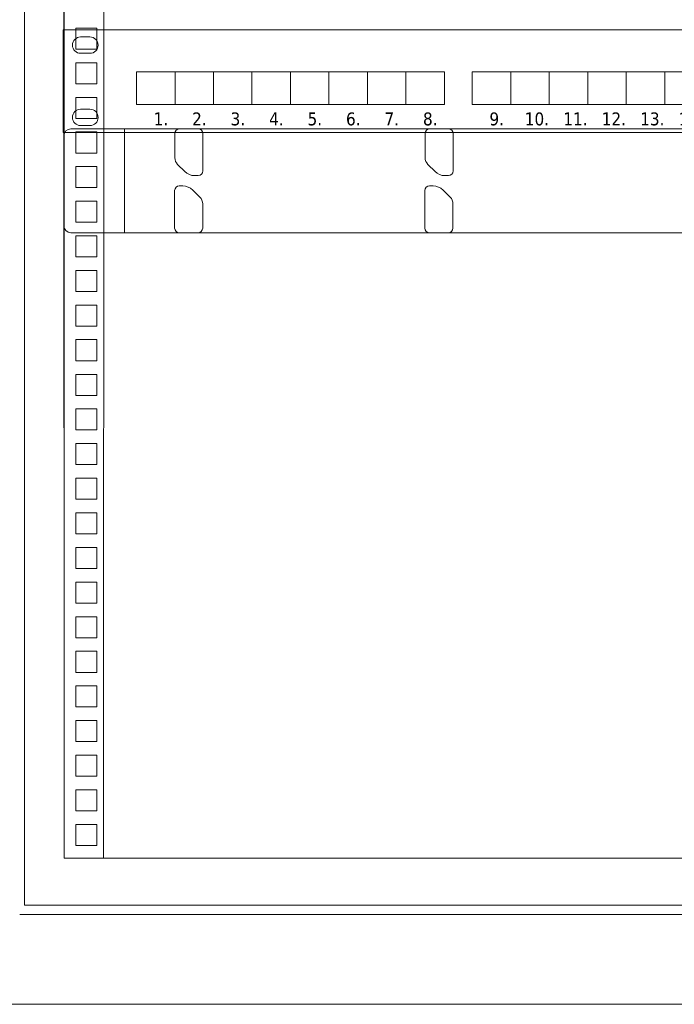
# Model space of a CAD drawing. Header units: millimetres. Extents: x 262469 to 275208, y -32539 to 9411.
# Tile 394 of 428: x 268041 to 268167, y -6871 to -6681. Entities that reach past the tile are written whole.
import ezdxf
from ezdxf.enums import TextEntityAlignment as Align

# ---------------------------------------------------------------- set-up
doc = ezdxf.new("R2010")
doc.units = ezdxf.units.MM
doc.header["$LTSCALE"] = 100
doc.layers.get('0').update_dxf_attribs({"color": 8})
doc.layers.add('$ IE_TELETECHNIKA', color=5, linetype='Continuous', lineweight=30)
doc.layers.add('MMC', color=8, linetype='Continuous', lineweight=5)
doc.styles.add('TAHOMA', font='tahoma.ttf', dxfattribs={"width": 0.85})

# ---------------------------------------------------------------- blocks, each defined once
blk = doc.blocks.new('5_8760')
at = {"layer": 'MMC', "color": 7, "linetype": 'Continuous', "lineweight": 5}
for p, q in [((918.64, -354.85), (916.4, -354.85)), ((916.4, -354.85), (916.4, -357.09)), ((918.64, -357.09), (918.64, -354.85)), ((916.4, -357.09), (918.64, -357.09))]:
    blk.add_line(p, q, dxfattribs=at)
blk = doc.blocks.new('5_27296')
blk.add_blockref('5_8760', (0, 0))
blk = doc.blocks.new('5_8762')
at = {"layer": 'MMC', "color": 7, "linetype": 'Continuous', "lineweight": 5}
for p, q in [((918.64, -351.17), (916.4, -351.17)), ((916.4, -351.17), (916.4, -353.41)), ((918.64, -353.41), (918.64, -351.17)), ((916.4, -353.41), (918.64, -353.41))]:
    blk.add_line(p, q, dxfattribs=at)
blk = doc.blocks.new('5_27297')
blk.add_blockref('5_8762', (0, 0))
blk = doc.blocks.new('5_8764')
at = {"layer": 'MMC', "color": 7, "linetype": 'Continuous', "lineweight": 5}
for p, q in [((918.64, -347.48), (916.4, -347.48)), ((916.4, -347.48), (916.4, -349.72)), ((918.64, -349.72), (918.64, -347.48)), ((916.4, -349.72), (918.64, -349.72))]:
    blk.add_line(p, q, dxfattribs=at)
blk = doc.blocks.new('5_27298')
blk.add_blockref('5_8764', (0, 0))
blk = doc.blocks.new('5_8772')
at = {"layer": 'MMC', "color": 7, "linetype": 'Continuous', "lineweight": 5}
for p, q in [((918.64, -343.8), (916.4, -343.8)), ((916.4, -343.8), (916.4, -346.04)), ((918.64, -346.04), (918.64, -343.8)), ((916.4, -346.04), (918.64, -346.04))]:
    blk.add_line(p, q, dxfattribs=at)
blk = doc.blocks.new('5_27302')
blk.add_blockref('5_8772', (0, 0))
blk = doc.blocks.new('5_8774')
at = {"layer": 'MMC', "color": 7, "linetype": 'Continuous', "lineweight": 5}
for p, q in [((918.64, -340.12), (916.4, -340.12)), ((916.4, -340.12), (916.4, -342.36)), ((918.64, -342.36), (918.64, -340.12)), ((916.4, -342.36), (918.64, -342.36))]:
    blk.add_line(p, q, dxfattribs=at)
blk = doc.blocks.new('5_27303')
blk.add_blockref('5_8774', (0, 0))
blk = doc.blocks.new('5_8776')
at = {"layer": 'MMC', "color": 7, "linetype": 'Continuous', "lineweight": 5}
for p, q in [((918.64, -336.44), (916.4, -336.44)), ((916.4, -336.44), (916.4, -338.68)), ((918.64, -338.68), (918.64, -336.44)), ((916.4, -338.68), (918.64, -338.68))]:
    blk.add_line(p, q, dxfattribs=at)
blk = doc.blocks.new('5_27304')
blk.add_blockref('5_8776', (0, 0))
blk = doc.blocks.new('5_8784')
at = {"layer": 'MMC', "color": 7, "linetype": 'Continuous', "lineweight": 5}
for p, q in [((918.64, -332.75), (916.4, -332.75)), ((916.4, -332.75), (916.4, -334.99)), ((918.64, -334.99), (918.64, -332.75)), ((916.4, -334.99), (918.64, -334.99))]:
    blk.add_line(p, q, dxfattribs=at)
blk = doc.blocks.new('5_27308')
blk.add_blockref('5_8784', (0, 0))
blk = doc.blocks.new('5_8786')
at = {"layer": 'MMC', "color": 7, "linetype": 'Continuous', "lineweight": 5}
for p, q in [((918.64, -329.07), (916.4, -329.07)), ((916.4, -329.07), (916.4, -331.31)), ((918.64, -331.31), (918.64, -329.07)), ((916.4, -331.31), (918.64, -331.31))]:
    blk.add_line(p, q, dxfattribs=at)
blk = doc.blocks.new('5_27309')
blk.add_blockref('5_8786', (0, 0))
blk = doc.blocks.new('5_8788')
at = {"layer": 'MMC', "color": 7, "linetype": 'Continuous', "lineweight": 5}
for p, q in [((918.64, -325.39), (916.4, -325.39)), ((916.4, -325.39), (916.4, -327.63)), ((918.64, -327.63), (918.64, -325.39)), ((916.4, -327.63), (918.64, -327.63))]:
    blk.add_line(p, q, dxfattribs=at)
blk = doc.blocks.new('5_27310')
blk.add_blockref('5_8788', (0, 0))
blk = doc.blocks.new('5_8796')
at = {"layer": 'MMC', "color": 7, "linetype": 'Continuous', "lineweight": 5}
for p, q in [((918.64, -321.71), (916.4, -321.71)), ((916.4, -321.71), (916.4, -323.94)), ((918.64, -323.94), (918.64, -321.71)), ((916.4, -323.94), (918.64, -323.94))]:
    blk.add_line(p, q, dxfattribs=at)
blk = doc.blocks.new('5_27314')
blk.add_blockref('5_8796', (0, 0))
blk = doc.blocks.new('5_8798')
at = {"layer": 'MMC', "color": 7, "linetype": 'Continuous', "lineweight": 5}
for p, q in [((918.64, -318.02), (916.4, -318.02)), ((916.4, -318.02), (916.4, -320.26)), ((918.64, -320.26), (918.64, -318.02)), ((916.4, -320.26), (918.64, -320.26))]:
    blk.add_line(p, q, dxfattribs=at)
blk = doc.blocks.new('5_27315')
blk.add_blockref('5_8798', (0, 0))
blk = doc.blocks.new('5_8800')
at = {"layer": 'MMC', "color": 7, "linetype": 'Continuous', "lineweight": 5}
for p, q in [((918.64, -314.34), (916.4, -314.34)), ((916.4, -314.34), (916.4, -316.58)), ((918.64, -316.58), (918.64, -314.34)), ((916.4, -316.58), (918.64, -316.58))]:
    blk.add_line(p, q, dxfattribs=at)
blk = doc.blocks.new('5_27316')
blk.add_blockref('5_8800', (0, 0))
blk = doc.blocks.new('5_9012')
at = {"layer": 'MMC', "color": 7, "linetype": 'Continuous', "lineweight": 5}
for p, q in [((918.64, -332.75), (916.4, -332.75)), ((916.4, -332.75), (916.4, -334.99)), ((918.64, -334.99), (918.64, -332.75)), ((916.4, -334.99), (918.64, -334.99))]:
    blk.add_line(p, q, dxfattribs=at)
blk = doc.blocks.new('5_27422')
blk.add_blockref('5_9012', (0, 0))
blk = doc.blocks.new('5_9014')
at = {"layer": 'MMC', "color": 7, "linetype": 'Continuous', "lineweight": 5}
for p, q in [((918.64, -329.07), (916.4, -329.07)), ((916.4, -329.07), (916.4, -331.31)), ((918.64, -331.31), (918.64, -329.07)), ((916.4, -331.31), (918.64, -331.31))]:
    blk.add_line(p, q, dxfattribs=at)
blk = doc.blocks.new('5_27423')
blk.add_blockref('5_9014', (0, 0))
blk = doc.blocks.new('5_9016')
at = {"layer": 'MMC', "color": 7, "linetype": 'Continuous', "lineweight": 5}
for p, q in [((918.64, -325.39), (916.4, -325.39)), ((916.4, -325.39), (916.4, -327.63)), ((918.64, -327.63), (918.64, -325.39)), ((916.4, -327.63), (918.64, -327.63))]:
    blk.add_line(p, q, dxfattribs=at)
blk = doc.blocks.new('5_27424')
blk.add_blockref('5_9016', (0, 0))
blk = doc.blocks.new('5_9024')
at = {"layer": 'MMC', "color": 7, "linetype": 'Continuous', "lineweight": 5}
for p, q in [((918.64, -321.71), (916.4, -321.71)), ((916.4, -321.71), (916.4, -323.94)), ((918.64, -323.94), (918.64, -321.71)), ((916.4, -323.94), (918.64, -323.94))]:
    blk.add_line(p, q, dxfattribs=at)
blk = doc.blocks.new('5_27428')
blk.add_blockref('5_9024', (0, 0))
blk = doc.blocks.new('5_9026')
at = {"layer": 'MMC', "color": 7, "linetype": 'Continuous', "lineweight": 5}
for p, q in [((918.64, -318.02), (916.4, -318.02)), ((916.4, -318.02), (916.4, -320.26)), ((918.64, -320.26), (918.64, -318.02)), ((916.4, -320.26), (918.64, -320.26))]:
    blk.add_line(p, q, dxfattribs=at)
blk = doc.blocks.new('5_27429')
blk.add_blockref('5_9026', (0, 0))
blk = doc.blocks.new('5_9028')
at = {"layer": 'MMC', "color": 7, "linetype": 'Continuous', "lineweight": 5}
for p, q in [((918.64, -314.34), (916.4, -314.34)), ((916.4, -314.34), (916.4, -316.58)), ((918.64, -316.58), (918.64, -314.34)), ((916.4, -316.58), (918.64, -316.58))]:
    blk.add_line(p, q, dxfattribs=at)
blk = doc.blocks.new('5_27430')
blk.add_blockref('5_9028', (0, 0))
blk = doc.blocks.new('5_9040')
at = {"layer": 'MMC', "color": 7, "linetype": 'Continuous', "lineweight": 5}
for p, q in [((918.64, -354.85), (916.4, -354.85)), ((916.4, -354.85), (916.4, -357.09)), ((918.64, -357.09), (918.64, -354.85)), ((916.4, -357.09), (918.64, -357.09))]:
    blk.add_line(p, q, dxfattribs=at)
blk = doc.blocks.new('5_27436')
blk.add_blockref('5_9040', (0, 0))
blk = doc.blocks.new('5_9042')
at = {"layer": 'MMC', "color": 7, "linetype": 'Continuous', "lineweight": 5}
for p, q in [((918.64, -351.17), (916.4, -351.17)), ((916.4, -351.17), (916.4, -353.41)), ((918.64, -353.41), (918.64, -351.17)), ((916.4, -353.41), (918.64, -353.41))]:
    blk.add_line(p, q, dxfattribs=at)
blk = doc.blocks.new('5_27437')
blk.add_blockref('5_9042', (0, 0))
blk = doc.blocks.new('5_9044')
at = {"layer": 'MMC', "color": 7, "linetype": 'Continuous', "lineweight": 5}
for p, q in [((918.64, -347.48), (916.4, -347.48)), ((916.4, -347.48), (916.4, -349.72)), ((918.64, -349.72), (918.64, -347.48)), ((916.4, -349.72), (918.64, -349.72))]:
    blk.add_line(p, q, dxfattribs=at)
blk = doc.blocks.new('5_27438')
blk.add_blockref('5_9044', (0, 0))
blk = doc.blocks.new('5_9052')
at = {"layer": 'MMC', "color": 7, "linetype": 'Continuous', "lineweight": 5}
for p, q in [((918.64, -343.8), (916.4, -343.8)), ((916.4, -343.8), (916.4, -346.04)), ((918.64, -346.04), (918.64, -343.8)), ((916.4, -346.04), (918.64, -346.04))]:
    blk.add_line(p, q, dxfattribs=at)
blk = doc.blocks.new('5_27442')
blk.add_blockref('5_9052', (0, 0))
blk = doc.blocks.new('5_9054')
at = {"layer": 'MMC', "color": 7, "linetype": 'Continuous', "lineweight": 5}
for p, q in [((918.64, -340.12), (916.4, -340.12)), ((916.4, -340.12), (916.4, -342.36)), ((918.64, -342.36), (918.64, -340.12)), ((916.4, -342.36), (918.64, -342.36))]:
    blk.add_line(p, q, dxfattribs=at)
blk = doc.blocks.new('5_27443')
blk.add_blockref('5_9054', (0, 0))
blk = doc.blocks.new('5_9056')
at = {"layer": 'MMC', "color": 7, "linetype": 'Continuous', "lineweight": 5}
for p, q in [((918.64, -336.44), (916.4, -336.44)), ((916.4, -336.44), (916.4, -338.68)), ((918.64, -338.68), (918.64, -336.44)), ((916.4, -338.68), (918.64, -338.68))]:
    blk.add_line(p, q, dxfattribs=at)
blk = doc.blocks.new('5_27444')
blk.add_blockref('5_9056', (0, 0))
blk = doc.blocks.new('5_9064')
at = {"layer": 'MMC', "color": 7, "linetype": 'Continuous', "lineweight": 5}
for p, q in [((918.64, -332.75), (916.4, -332.75)), ((916.4, -332.75), (916.4, -334.99)), ((918.64, -334.99), (918.64, -332.75)), ((916.4, -334.99), (918.64, -334.99))]:
    blk.add_line(p, q, dxfattribs=at)
blk = doc.blocks.new('5_27448')
blk.add_blockref('5_9064', (0, 0))
blk = doc.blocks.new('5_9139')
at = {"layer": 'MMC', "color": 7, "linetype": 'Continuous', "lineweight": 5}
for p, q in [((918.64, -387.99), (916.4, -387.99)), ((916.4, -387.99), (916.4, -390.23)), ((918.64, -390.23), (918.64, -387.99)), ((916.4, -390.23), (918.64, -390.23))]:
    blk.add_line(p, q, dxfattribs=at)
blk = doc.blocks.new('5_27456')
blk.add_blockref('5_9139', (0, 0))
blk = doc.blocks.new('5_9141')
at = {"layer": 'MMC', "color": 7, "linetype": 'Continuous', "lineweight": 5}
for p, q in [((918.64, -384.31), (916.4, -384.31)), ((916.4, -384.31), (916.4, -386.55)), ((918.64, -386.55), (918.64, -384.31)), ((916.4, -386.55), (918.64, -386.55))]:
    blk.add_line(p, q, dxfattribs=at)
blk = doc.blocks.new('5_27457')
blk.add_blockref('5_9141', (0, 0))
blk = doc.blocks.new('5_9143')
at = {"layer": 'MMC', "color": 7, "linetype": 'Continuous', "lineweight": 5}
for p, q in [((918.64, -380.63), (916.4, -380.63)), ((916.4, -380.63), (916.4, -382.87)), ((918.64, -382.87), (918.64, -380.63)), ((916.4, -382.87), (918.64, -382.87))]:
    blk.add_line(p, q, dxfattribs=at)
blk = doc.blocks.new('5_27458')
blk.add_blockref('5_9143', (0, 0))
blk = doc.blocks.new('5_9145')
at = {"layer": 'MMC', "color": 7, "linetype": 'Continuous', "lineweight": 5}
for p, q in [((918.64, -376.95), (916.4, -376.95)), ((916.4, -376.95), (916.4, -379.19)), ((918.64, -379.19), (918.64, -376.95)), ((916.4, -379.19), (918.64, -379.19))]:
    blk.add_line(p, q, dxfattribs=at)
blk = doc.blocks.new('5_27459')
blk.add_blockref('5_9145', (0, 0))
blk = doc.blocks.new('5_9147')
at = {"layer": 'MMC', "color": 7, "linetype": 'Continuous', "lineweight": 5}
for p, q in [((918.64, -373.26), (916.4, -373.26)), ((916.4, -373.26), (916.4, -375.5)), ((918.64, -375.5), (918.64, -373.26)), ((916.4, -375.5), (918.64, -375.5))]:
    blk.add_line(p, q, dxfattribs=at)
blk = doc.blocks.new('5_27460')
blk.add_blockref('5_9147', (0, 0))
blk = doc.blocks.new('5_9149')
at = {"layer": 'MMC', "color": 7, "linetype": 'Continuous', "lineweight": 5}
for p, q in [((918.64, -369.58), (916.4, -369.58)), ((916.4, -369.58), (916.4, -371.82)), ((918.64, -371.82), (918.64, -369.58)), ((916.4, -371.82), (918.64, -371.82))]:
    blk.add_line(p, q, dxfattribs=at)
blk = doc.blocks.new('5_27461')
blk.add_blockref('5_9149', (0, 0))
blk = doc.blocks.new('5_9151')
at = {"layer": 'MMC', "color": 7, "linetype": 'Continuous', "lineweight": 5}
for p, q in [((918.64, -365.9), (916.4, -365.9)), ((916.4, -365.9), (916.4, -368.14)), ((918.64, -368.14), (918.64, -365.9)), ((916.4, -368.14), (918.64, -368.14))]:
    blk.add_line(p, q, dxfattribs=at)
blk = doc.blocks.new('5_27462')
blk.add_blockref('5_9151', (0, 0))
blk = doc.blocks.new('5_9153')
at = {"layer": 'MMC', "color": 7, "linetype": 'Continuous', "lineweight": 5}
for p, q in [((918.64, -362.22), (916.4, -362.22)), ((916.4, -362.22), (916.4, -364.45)), ((918.64, -364.45), (918.64, -362.22)), ((916.4, -364.45), (918.64, -364.45))]:
    blk.add_line(p, q, dxfattribs=at)
blk = doc.blocks.new('5_27463')
blk.add_blockref('5_9153', (0, 0))
blk = doc.blocks.new('5_9155')
at = {"layer": 'MMC', "color": 7, "linetype": 'Continuous', "lineweight": 5}
for p, q in [((918.64, -358.53), (916.4, -358.53)), ((916.4, -358.53), (916.4, -360.77)), ((918.64, -360.77), (918.64, -358.53)), ((916.4, -360.77), (918.64, -360.77))]:
    blk.add_line(p, q, dxfattribs=at)
blk = doc.blocks.new('5_27464')
blk.add_blockref('5_9155', (0, 0))
blk = doc.blocks.new('5_9157')
at = {"layer": 'MMC', "color": 7, "linetype": 'Continuous', "lineweight": 5}
for p, q in [((918.64, -365.9), (916.4, -365.9)), ((916.4, -365.9), (916.4, -368.14)), ((918.64, -368.14), (918.64, -365.9)), ((916.4, -368.14), (918.64, -368.14))]:
    blk.add_line(p, q, dxfattribs=at)
blk = doc.blocks.new('5_27465')
blk.add_blockref('5_9157', (0, 0))
blk = doc.blocks.new('5_9159')
at = {"layer": 'MMC', "color": 7, "linetype": 'Continuous', "lineweight": 5}
for p, q in [((918.64, -362.22), (916.4, -362.22)), ((916.4, -362.22), (916.4, -364.45)), ((918.64, -364.45), (918.64, -362.22)), ((916.4, -364.45), (918.64, -364.45))]:
    blk.add_line(p, q, dxfattribs=at)
blk = doc.blocks.new('5_27466')
blk.add_blockref('5_9159', (0, 0))
blk = doc.blocks.new('5_9161')
at = {"layer": 'MMC', "color": 7, "linetype": 'Continuous', "lineweight": 5}
for p, q in [((918.64, -358.53), (916.4, -358.53)), ((916.4, -358.53), (916.4, -360.77)), ((918.64, -360.77), (918.64, -358.53)), ((916.4, -360.77), (918.64, -360.77))]:
    blk.add_line(p, q, dxfattribs=at)
blk = doc.blocks.new('5_27467')
blk.add_blockref('5_9161', (0, 0))
blk = doc.blocks.new('5_9163')
at = {"layer": 'MMC', "color": 7, "linetype": 'Continuous', "lineweight": 5}
for p, q in [((918.64, -387.99), (916.4, -387.99)), ((916.4, -387.99), (916.4, -390.23)), ((918.64, -390.23), (918.64, -387.99)), ((916.4, -390.23), (918.64, -390.23))]:
    blk.add_line(p, q, dxfattribs=at)
blk = doc.blocks.new('5_27468')
blk.add_blockref('5_9163', (0, 0))
blk = doc.blocks.new('5_9165')
at = {"layer": 'MMC', "color": 7, "linetype": 'Continuous', "lineweight": 5}
for p, q in [((918.64, -384.31), (916.4, -384.31)), ((916.4, -384.31), (916.4, -386.55)), ((918.64, -386.55), (918.64, -384.31)), ((916.4, -386.55), (918.64, -386.55))]:
    blk.add_line(p, q, dxfattribs=at)
blk = doc.blocks.new('5_27469')
blk.add_blockref('5_9165', (0, 0))
blk = doc.blocks.new('5_9167')
at = {"layer": 'MMC', "color": 7, "linetype": 'Continuous', "lineweight": 5}
for p, q in [((918.64, -380.63), (916.4, -380.63)), ((916.4, -380.63), (916.4, -382.87)), ((918.64, -382.87), (918.64, -380.63)), ((916.4, -382.87), (918.64, -382.87))]:
    blk.add_line(p, q, dxfattribs=at)
blk = doc.blocks.new('5_27470')
blk.add_blockref('5_9167', (0, 0))
blk = doc.blocks.new('5_9169')
at = {"layer": 'MMC', "color": 7, "linetype": 'Continuous', "lineweight": 5}
for p, q in [((918.64, -376.95), (916.4, -376.95)), ((916.4, -376.95), (916.4, -379.19)), ((918.64, -379.19), (918.64, -376.95)), ((916.4, -379.19), (918.64, -379.19))]:
    blk.add_line(p, q, dxfattribs=at)
blk = doc.blocks.new('5_27471')
blk.add_blockref('5_9169', (0, 0))
blk = doc.blocks.new('5_9171')
at = {"layer": 'MMC', "color": 7, "linetype": 'Continuous', "lineweight": 5}
for p, q in [((918.64, -373.26), (916.4, -373.26)), ((916.4, -373.26), (916.4, -375.5)), ((918.64, -375.5), (918.64, -373.26)), ((916.4, -375.5), (918.64, -375.5))]:
    blk.add_line(p, q, dxfattribs=at)
blk = doc.blocks.new('5_27472')
blk.add_blockref('5_9171', (0, 0))
blk = doc.blocks.new('5_9173')
at = {"layer": 'MMC', "color": 7, "linetype": 'Continuous', "lineweight": 5}
for p, q in [((918.64, -369.58), (916.4, -369.58)), ((916.4, -369.58), (916.4, -371.82)), ((918.64, -371.82), (918.64, -369.58)), ((916.4, -371.82), (918.64, -371.82))]:
    blk.add_line(p, q, dxfattribs=at)
blk = doc.blocks.new('5_27473')
blk.add_blockref('5_9173', (0, 0))
blk = doc.blocks.new('5_9175')
at = {"layer": 'MMC', "color": 7, "linetype": 'Continuous', "lineweight": 5}
for p, q in [((918.64, -365.9), (916.4, -365.9)), ((916.4, -365.9), (916.4, -368.14)), ((918.64, -368.14), (918.64, -365.9)), ((916.4, -368.14), (918.64, -368.14))]:
    blk.add_line(p, q, dxfattribs=at)
blk = doc.blocks.new('5_27474')
blk.add_blockref('5_9175', (0, 0))
blk = doc.blocks.new('5_9189')
at = {"layer": 'MMC', "color": 7, "linetype": 'Continuous', "lineweight": 5}
for p, q in [((918.64, -399.04), (916.4, -399.04)), ((916.4, -399.04), (916.4, -401.28)), ((918.64, -401.28), (918.64, -399.04)), ((916.4, -401.28), (918.64, -401.28))]:
    blk.add_line(p, q, dxfattribs=at)
blk = doc.blocks.new('5_27481')
blk.add_blockref('5_9189', (0, 0))
blk = doc.blocks.new('5_9191')
at = {"layer": 'MMC', "color": 7, "linetype": 'Continuous', "lineweight": 5}
for p, q in [((918.64, -395.36), (916.4, -395.36)), ((916.4, -395.36), (916.4, -397.6)), ((918.64, -397.6), (918.64, -395.36)), ((916.4, -397.6), (918.64, -397.6))]:
    blk.add_line(p, q, dxfattribs=at)
blk = doc.blocks.new('5_27482')
blk.add_blockref('5_9191', (0, 0))
blk = doc.blocks.new('5_9193')
at = {"layer": 'MMC', "color": 7, "linetype": 'Continuous', "lineweight": 5}
for p, q in [((918.64, -391.68), (916.4, -391.68)), ((916.4, -391.68), (916.4, -393.92)), ((918.64, -393.92), (918.64, -391.68)), ((916.4, -393.92), (918.64, -393.92))]:
    blk.add_line(p, q, dxfattribs=at)
blk = doc.blocks.new('5_27483')
blk.add_blockref('5_9193', (0, 0))
blk = doc.blocks.new('5_9195')
at = {"layer": 'MMC', "color": 7, "linetype": 'Continuous', "lineweight": 5}
for p, q in [((918.64, -399.04), (916.4, -399.04)), ((916.4, -399.04), (916.4, -401.28)), ((918.64, -401.28), (918.64, -399.04)), ((916.4, -401.28), (918.64, -401.28))]:
    blk.add_line(p, q, dxfattribs=at)
blk = doc.blocks.new('5_27484')
blk.add_blockref('5_9195', (0, 0))
blk = doc.blocks.new('5_9197')
at = {"layer": 'MMC', "color": 7, "linetype": 'Continuous', "lineweight": 5}
for p, q in [((918.64, -395.36), (916.4, -395.36)), ((916.4, -395.36), (916.4, -397.6)), ((918.64, -397.6), (918.64, -395.36)), ((916.4, -397.6), (918.64, -397.6))]:
    blk.add_line(p, q, dxfattribs=at)
blk = doc.blocks.new('5_27485')
blk.add_blockref('5_9197', (0, 0))
blk = doc.blocks.new('5_9199')
at = {"layer": 'MMC', "color": 7, "linetype": 'Continuous', "lineweight": 5}
for p, q in [((918.64, -391.68), (916.4, -391.68)), ((916.4, -391.68), (916.4, -393.92)), ((918.64, -393.92), (918.64, -391.68)), ((916.4, -393.92), (918.64, -393.92))]:
    blk.add_line(p, q, dxfattribs=at)
blk = doc.blocks.new('5_27486')
blk.add_blockref('5_9199', (0, 0))
blk = doc.blocks.new('5_9213')
at = {"layer": 'MMC', "color": 7, "linetype": 'Continuous', "lineweight": 5}
for p, q in [((918.64, -399.04), (916.4, -399.04)), ((916.4, -399.04), (916.4, -401.28)), ((918.64, -401.28), (918.64, -399.04)), ((916.4, -401.28), (918.64, -401.28))]:
    blk.add_line(p, q, dxfattribs=at)
blk = doc.blocks.new('5_27493')
blk.add_blockref('5_9213', (0, 0))
blk = doc.blocks.new('5_8655')
at = {"color": 7, "linetype": 'Continuous', "lineweight": 0}
for p, q in [((2.69, 3.59), (4.13, 3.59)), ((4.13, 1.08), (2.69, 1.08))]:
    blk.add_line(p, q, dxfattribs=at)
for centre, start, end in [((2.69, 2.34), 90, 180), ((4.13, 2.34), 0, 90), ((2.69, 2.34), 180, 270), ((4.13, 2.34), 270, 0)]:
    blk.add_arc(centre, 1.26, start, end, dxfattribs=at)
blk = doc.blocks.new('5_8654')
blk.add_blockref('5_8655', (0, 0))
blk = doc.blocks.new('5_8657')
at = {"color": 7, "linetype": 'Continuous', "lineweight": 0}
for p, q in [((4.13, 14.73), (2.69, 14.73)), ((2.69, 12.21), (4.13, 12.21))]:
    blk.add_line(p, q, dxfattribs=at)
for centre, start, end in [((2.69, 13.47), 90, 180), ((4.13, 13.47), 0, 90), ((2.69, 13.47), 180, 270), ((4.13, 13.47), 270, 0)]:
    blk.add_arc(centre, 1.26, start, end, dxfattribs=at)
blk = doc.blocks.new('5_8656')
blk.add_blockref('5_8657', (0, 0))
blk = doc.blocks.new('5_8659')
at = {"color": 7, "linetype": 'Continuous', "lineweight": 0}
for p, q in [((170.83, 3.59), (169.39, 3.59)), ((169.39, 1.08), (170.83, 1.08))]:
    blk.add_line(p, q, dxfattribs=at)
for centre, start, end in [((169.39, 2.34), 90, 180), ((170.83, 2.34), 0, 90), ((169.39, 2.34), 180, 270), ((170.83, 2.34), 270, 0)]:
    blk.add_arc(centre, 1.26, start, end, dxfattribs=at)
blk = doc.blocks.new('5_8658')
blk.add_blockref('5_8659', (0, 0))
blk = doc.blocks.new('5_8661')
at = {"color": 7, "linetype": 'Continuous', "lineweight": 0}
for p, q in [((169.39, 14.73), (170.83, 14.73)), ((170.83, 12.21), (169.39, 12.21))]:
    blk.add_line(p, q, dxfattribs=at)
for centre, start, end in [((169.39, 13.47), 90, 180), ((170.83, 13.47), 0, 90), ((169.39, 13.47), 180, 270), ((170.83, 13.47), 270, 0)]:
    blk.add_arc(centre, 1.26, start, end, dxfattribs=at)
blk = doc.blocks.new('5_8660')
blk.add_blockref('5_8661', (0, 0))
blk = doc.blocks.new('5_8663')
at = {"color": 7, "linetype": 'Continuous', "lineweight": 0}
for p, q in [((0, 0), (0, 15.81)), ((0, 15.81), (173.52, 15.81)), ((173.52, 15.81), (173.52, 0)), ((173.52, 0), (0, 0))]:
    blk.add_line(p, q, dxfattribs=at)
blk = doc.blocks.new('5_8662')
blk.add_blockref('5_8663', (0, 0))
blk = doc.blocks.new('5_8665')
at = {"color": 7, "linetype": 'Continuous', "lineweight": 0}
for p, q in [((156.28, 4.67), (156.28, 9.34)), ((156.28, 9.34), (159.24, 9.34)), ((159.24, 9.34), (162.2, 9.34)), ((162.2, 9.34), (162.2, 4.31)), ((156.28, 4.31), (156.28, 4.67)), ((162.2, 4.31), (156.28, 4.31))]:
    blk.add_line(p, q, dxfattribs=at)
blk = doc.blocks.new('5_8664')
blk.add_blockref('5_8665', (0, 0))
blk = doc.blocks.new('5_8667')
at = {"color": 7, "linetype": 'Continuous', "lineweight": 0}
for p, q in [((150.35, 4.67), (150.35, 9.34)), ((150.35, 9.34), (153.31, 9.34)), ((153.31, 9.34), (156.28, 9.34)), ((156.28, 9.34), (156.28, 4.31)), ((150.35, 4.31), (150.35, 4.67)), ((156.28, 4.31), (150.35, 4.31))]:
    blk.add_line(p, q, dxfattribs=at)
blk = doc.blocks.new('5_8666')
blk.add_blockref('5_8667', (0, 0))
blk = doc.blocks.new('5_8669')
at = {"color": 7, "linetype": 'Continuous', "lineweight": 0}
for p, q in [((144.42, 4.67), (144.42, 9.34)), ((144.42, 9.34), (147.38, 9.34)), ((147.38, 9.34), (150.35, 9.34)), ((150.35, 9.34), (150.35, 4.31)), ((144.42, 4.31), (144.42, 4.67)), ((150.35, 4.31), (144.42, 4.31))]:
    blk.add_line(p, q, dxfattribs=at)
blk = doc.blocks.new('5_8668')
blk.add_blockref('5_8669', (0, 0))
blk = doc.blocks.new('5_8671')
at = {"color": 7, "linetype": 'Continuous', "lineweight": 0}
for p, q in [((138.49, 4.67), (138.49, 9.34)), ((138.49, 9.34), (141.46, 9.34)), ((141.46, 9.34), (144.42, 9.34)), ((144.42, 9.34), (144.42, 4.31)), ((138.49, 4.31), (138.49, 4.67)), ((144.42, 4.31), (138.49, 4.31))]:
    blk.add_line(p, q, dxfattribs=at)
blk = doc.blocks.new('5_8670')
blk.add_blockref('5_8671', (0, 0))
blk = doc.blocks.new('5_8673')
at = {"color": 7, "linetype": 'Continuous', "lineweight": 0}
for p, q in [((132.56, 4.67), (132.56, 9.34)), ((132.56, 9.34), (135.53, 9.34)), ((135.53, 9.34), (138.49, 9.34)), ((138.49, 9.34), (138.49, 4.31)), ((132.56, 4.31), (132.56, 4.67)), ((138.49, 4.31), (132.56, 4.31))]:
    blk.add_line(p, q, dxfattribs=at)
blk = doc.blocks.new('5_8672')
blk.add_blockref('5_8673', (0, 0))
blk = doc.blocks.new('5_8675')
at = {"color": 7, "linetype": 'Continuous', "lineweight": 0}
for p, q in [((126.64, 4.67), (126.64, 9.34)), ((126.64, 9.34), (129.6, 9.34)), ((129.6, 9.34), (132.56, 9.34)), ((132.56, 9.34), (132.56, 4.31)), ((126.64, 4.31), (126.64, 4.67)), ((132.56, 4.31), (126.64, 4.31))]:
    blk.add_line(p, q, dxfattribs=at)
blk = doc.blocks.new('5_8674')
blk.add_blockref('5_8675', (0, 0))
blk = doc.blocks.new('5_8677')
at = {"color": 7, "linetype": 'Continuous', "lineweight": 0}
for p, q in [((120.71, 4.67), (120.71, 9.34)), ((120.71, 9.34), (123.67, 9.34)), ((123.67, 9.34), (126.64, 9.34)), ((126.64, 9.34), (126.64, 4.31)), ((120.71, 4.31), (120.71, 4.67)), ((126.64, 4.31), (120.71, 4.31))]:
    blk.add_line(p, q, dxfattribs=at)
blk = doc.blocks.new('5_8676')
blk.add_blockref('5_8677', (0, 0))
blk = doc.blocks.new('5_8679')
at = {"color": 7, "linetype": 'Continuous', "lineweight": 0}
for p, q in [((114.78, 4.67), (114.78, 9.34)), ((114.78, 9.34), (117.75, 9.34)), ((117.75, 9.34), (120.71, 9.34)), ((120.71, 9.34), (120.71, 4.31)), ((114.78, 4.31), (114.78, 4.67)), ((120.71, 4.31), (114.78, 4.31))]:
    blk.add_line(p, q, dxfattribs=at)
blk = doc.blocks.new('5_8678')
blk.add_blockref('5_8679', (0, 0))
blk = doc.blocks.new('5_8681')
at = {"color": 7, "linetype": 'Continuous', "lineweight": 0}
for p, q in [((104.54, 4.67), (104.54, 9.34)), ((104.54, 9.34), (107.51, 9.34)), ((107.51, 9.34), (110.47, 9.34)), ((110.47, 9.34), (110.47, 4.31)), ((104.54, 4.31), (104.54, 4.67)), ((110.47, 4.31), (104.54, 4.31))]:
    blk.add_line(p, q, dxfattribs=at)
blk = doc.blocks.new('5_8680')
blk.add_blockref('5_8681', (0, 0))
blk = doc.blocks.new('5_8683')
at = {"color": 7, "linetype": 'Continuous', "lineweight": 0}
for p, q in [((98.62, 4.67), (98.62, 9.34)), ((98.62, 9.34), (101.58, 9.34)), ((101.58, 9.34), (104.54, 9.34)), ((104.54, 9.34), (104.54, 4.31)), ((98.62, 4.31), (98.62, 4.67)), ((104.54, 4.31), (98.62, 4.31))]:
    blk.add_line(p, q, dxfattribs=at)
blk = doc.blocks.new('5_8682')
blk.add_blockref('5_8683', (0, 0))
blk = doc.blocks.new('5_8685')
at = {"color": 7, "linetype": 'Continuous', "lineweight": 0}
for p, q in [((92.69, 4.67), (92.69, 9.34)), ((92.69, 9.34), (95.65, 9.34)), ((95.65, 9.34), (98.62, 9.34)), ((98.62, 9.34), (98.62, 4.31)), ((92.69, 4.31), (92.69, 4.67)), ((98.62, 4.31), (92.69, 4.31))]:
    blk.add_line(p, q, dxfattribs=at)
blk = doc.blocks.new('5_8684')
blk.add_blockref('5_8685', (0, 0))
blk = doc.blocks.new('5_8687')
at = {"color": 7, "linetype": 'Continuous', "lineweight": 0}
for p, q in [((86.76, 4.67), (86.76, 9.34)), ((86.76, 9.34), (89.72, 9.34)), ((89.72, 9.34), (92.69, 9.34)), ((92.69, 9.34), (92.69, 4.31)), ((86.76, 4.31), (86.76, 4.67)), ((92.69, 4.31), (86.76, 4.31))]:
    blk.add_line(p, q, dxfattribs=at)
blk = doc.blocks.new('5_8686')
blk.add_blockref('5_8687', (0, 0))
blk = doc.blocks.new('5_8689')
at = {"color": 7, "linetype": 'Continuous', "lineweight": 0}
for p, q in [((80.83, 4.67), (80.83, 9.34)), ((80.83, 9.34), (83.8, 9.34)), ((83.8, 9.34), (86.76, 9.34)), ((86.76, 9.34), (86.76, 4.31)), ((80.83, 4.31), (80.83, 4.67)), ((86.76, 4.31), (80.83, 4.31))]:
    blk.add_line(p, q, dxfattribs=at)
blk = doc.blocks.new('5_8688')
blk.add_blockref('5_8689', (0, 0))
blk = doc.blocks.new('5_8691')
at = {"color": 7, "linetype": 'Continuous', "lineweight": 0}
for p, q in [((74.9, 4.67), (74.9, 9.34)), ((74.9, 9.34), (77.87, 9.34)), ((77.87, 9.34), (80.83, 9.34)), ((80.83, 9.34), (80.83, 4.31)), ((74.9, 4.31), (74.9, 4.67)), ((80.83, 4.31), (74.9, 4.31))]:
    blk.add_line(p, q, dxfattribs=at)
blk = doc.blocks.new('5_8690')
blk.add_blockref('5_8691', (0, 0))
blk = doc.blocks.new('5_8693')
at = {"color": 7, "linetype": 'Continuous', "lineweight": 0}
for p, q in [((68.98, 4.67), (68.98, 9.34)), ((68.98, 9.34), (71.94, 9.34)), ((71.94, 9.34), (74.9, 9.34)), ((74.9, 9.34), (74.9, 4.31)), ((68.98, 4.31), (68.98, 4.67)), ((74.9, 4.31), (68.98, 4.31))]:
    blk.add_line(p, q, dxfattribs=at)
blk = doc.blocks.new('5_8692')
blk.add_blockref('5_8693', (0, 0))
blk = doc.blocks.new('5_8695')
at = {"color": 7, "linetype": 'Continuous', "lineweight": 0}
for p, q in [((63.05, 4.67), (63.05, 9.34)), ((63.05, 9.34), (66.01, 9.34)), ((66.01, 9.34), (68.98, 9.34)), ((68.98, 9.34), (68.98, 4.31)), ((63.05, 4.31), (63.05, 4.67)), ((68.98, 4.31), (63.05, 4.31))]:
    blk.add_line(p, q, dxfattribs=at)
blk = doc.blocks.new('5_8694')
blk.add_blockref('5_8695', (0, 0))
blk = doc.blocks.new('5_8697')
at = {"color": 7, "linetype": 'Continuous', "lineweight": 0}
for p, q in [((14.28, 9.34), (11.32, 9.34)), ((11.32, 9.34), (11.32, 4.31)), ((17.24, 9.34), (14.28, 9.34)), ((17.24, 4.67), (17.24, 9.34)), ((17.24, 4.31), (17.24, 4.67)), ((11.32, 4.31), (17.24, 4.31))]:
    blk.add_line(p, q, dxfattribs=at)
blk = doc.blocks.new('5_8696')
blk.add_blockref('5_8697', (0, 0))
blk = doc.blocks.new('5_8699')
at = {"color": 7, "linetype": 'Continuous', "lineweight": 0}
for p, q in [((20.21, 9.34), (17.24, 9.34)), ((17.24, 9.34), (17.24, 4.31)), ((23.17, 9.34), (20.21, 9.34)), ((23.17, 4.67), (23.17, 9.34)), ((23.17, 4.31), (23.17, 4.67)), ((17.24, 4.31), (23.17, 4.31))]:
    blk.add_line(p, q, dxfattribs=at)
blk = doc.blocks.new('5_8698')
blk.add_blockref('5_8699', (0, 0))
blk = doc.blocks.new('5_8701')
at = {"color": 7, "linetype": 'Continuous', "lineweight": 0}
for p, q in [((26.14, 9.34), (23.17, 9.34)), ((23.17, 9.34), (23.17, 4.31)), ((29.1, 9.34), (26.14, 9.34)), ((29.1, 4.67), (29.1, 9.34)), ((29.1, 4.31), (29.1, 4.67)), ((23.17, 4.31), (29.1, 4.31))]:
    blk.add_line(p, q, dxfattribs=at)
blk = doc.blocks.new('5_8700')
blk.add_blockref('5_8701', (0, 0))
blk = doc.blocks.new('5_8703')
at = {"color": 7, "linetype": 'Continuous', "lineweight": 0}
for p, q in [((32.06, 9.34), (29.1, 9.34)), ((29.1, 9.34), (29.1, 4.31)), ((35.03, 9.34), (32.06, 9.34)), ((35.03, 4.67), (35.03, 9.34)), ((35.03, 4.31), (35.03, 4.67)), ((29.1, 4.31), (35.03, 4.31))]:
    blk.add_line(p, q, dxfattribs=at)
blk = doc.blocks.new('5_8702')
blk.add_blockref('5_8703', (0, 0))
blk = doc.blocks.new('5_8705')
at = {"color": 7, "linetype": 'Continuous', "lineweight": 0}
for p, q in [((37.99, 9.34), (35.03, 9.34)), ((35.03, 9.34), (35.03, 4.31)), ((40.96, 9.34), (37.99, 9.34)), ((40.96, 4.67), (40.96, 9.34)), ((40.96, 4.31), (40.96, 4.67)), ((35.03, 4.31), (40.96, 4.31))]:
    blk.add_line(p, q, dxfattribs=at)
blk = doc.blocks.new('5_8704')
blk.add_blockref('5_8705', (0, 0))
blk = doc.blocks.new('5_8707')
at = {"color": 7, "linetype": 'Continuous', "lineweight": 0}
for p, q in [((43.92, 9.34), (40.96, 9.34)), ((40.96, 9.34), (40.96, 4.31)), ((46.88, 9.34), (43.92, 9.34)), ((46.88, 4.67), (46.88, 9.34)), ((46.88, 4.31), (46.88, 4.67)), ((40.96, 4.31), (46.88, 4.31))]:
    blk.add_line(p, q, dxfattribs=at)
blk = doc.blocks.new('5_8706')
blk.add_blockref('5_8707', (0, 0))
blk = doc.blocks.new('5_8709')
at = {"color": 7, "linetype": 'Continuous', "lineweight": 0}
for p, q in [((49.85, 9.34), (46.88, 9.34)), ((46.88, 9.34), (46.88, 4.31)), ((52.81, 9.34), (49.85, 9.34)), ((52.81, 4.67), (52.81, 9.34)), ((52.81, 4.31), (52.81, 4.67)), ((46.88, 4.31), (52.81, 4.31))]:
    blk.add_line(p, q, dxfattribs=at)
blk = doc.blocks.new('5_8708')
blk.add_blockref('5_8709', (0, 0))
blk = doc.blocks.new('5_8711')
at = {"color": 7, "linetype": 'Continuous', "lineweight": 0}
for p, q in [((55.77, 9.34), (52.81, 9.34)), ((52.81, 9.34), (52.81, 4.31)), ((58.74, 9.34), (55.77, 9.34)), ((58.74, 4.67), (58.74, 9.34)), ((58.74, 4.31), (58.74, 4.67)), ((52.81, 4.31), (58.74, 4.31))]:
    blk.add_line(p, q, dxfattribs=at)
blk = doc.blocks.new('5_8710')
blk.add_blockref('5_8711', (0, 0))
blk = doc.blocks.new('5_8653')
for name in ['5_8662', '5_8656', '5_8660', '5_8696', '5_8698', '5_8700', '5_8702', '5_8704', '5_8706', '5_8708', '5_8710', '5_8694', '5_8692', '5_8690', '5_8688', '5_8686', '5_8684', '5_8682', '5_8680', '5_8678', '5_8676', '5_8674', '5_8672', '5_8670', '5_8668', '5_8666', '5_8664', '5_8654', '5_8658']:
    blk.add_blockref(name, (0, 0))
at = {"color": 7, "style": 'TAHOMA'}
for s, p in [('1.', (13.95, 3.11)), ('2.', (19.88, 3.11)), ('3.', (25.81, 3.11)), ('4.', (31.74, 3.1)), ('5.', (37.66, 3.11)), ('6.', (43.59, 3.11)), ('7.', (49.52, 3.1)), ('8.', (55.45, 3.11)), ('9.', (65.69, 3.11)), ('10.', (71.14, 3.11)), ('11.', (77.07, 3.11)), ('12.', (82.99, 3.11)), ('13.', (88.92, 3.11)), ('14.', (94.85, 3.11)), ('15.', (100.78, 3.11)), ('16.', (106.71, 3.11)), ('17.', (116.94, 3.11)), ('18.', (122.87, 3.11)), ('19.', (128.8, 3.11)), ('20.', (134.73, 3.11)), ('21.', (140.65, 3.11)), ('22.', (146.58, 3.11)), ('23.', (152.51, 3.11)), ('24.', (158.44, 3.11))]:
    blk.add_text(s, height=1.989, dxfattribs=at).set_placement(p, align=Align.TOP_LEFT)
blk = doc.blocks.new('5_8714')
at = {"layer": 'MMC', "color": 7, "linetype": 'Continuous', "lineweight": 5}
for p, q in [((6.3119, 0.848), (6.3119, 0.6411)), ((6.5119, 0.888), (6.3519, 0.888)), ((6.5519, 0.528), (6.5519, 0.848)), ((6.3353, 0.5846), (6.3968, 0.5231)), ((6.4816, 0.488), (6.5119, 0.488))]:
    blk.add_line(p, q, dxfattribs=at)
for centre, radius, start, end in [((6.3519, 0.848), 0.04, 90, 180), ((6.5119, 0.848), 0.04, 0, 90), ((6.3919, 0.6411), 0.08, 180, 225), ((6.4816, 0.608), 0.12, 225, 270), ((6.5119, 0.528), 0.04, 270, 0)]:
    blk.add_arc(centre, radius, start, end, dxfattribs=at)
blk = doc.blocks.new('5_8713')
blk.add_blockref('5_8714', (0, 0))
blk = doc.blocks.new('5_8716')
at = {"layer": 'MMC', "color": 7, "linetype": 'Continuous', "lineweight": 5}
for p, q in [((6.31, 0.36), (6.31, 0.04)), ((6.3803, 0.4), (6.35, 0.4)), ((6.5266, 0.3034), (6.4651, 0.3649)), ((6.55, 0.04), (6.55, 0.2469)), ((6.35, 0), (6.51, 0))]:
    blk.add_line(p, q, dxfattribs=at)
for centre, radius, start, end in [((6.35, 0.36), 0.04, 90, 180), ((6.3803, 0.28), 0.12, 45, 90), ((6.47, 0.2469), 0.08, 0, 45), ((6.35, 0.04), 0.04, 180, 270), ((6.51, 0.04), 0.04, 270, 0)]:
    blk.add_arc(centre, radius, start, end, dxfattribs=at)
blk = doc.blocks.new('5_8715')
blk.add_blockref('5_8716', (0, 0))
blk = doc.blocks.new('5_8718')
at = {"layer": 'MMC', "color": 7, "linetype": 'Continuous', "lineweight": 5}
for p, q in [((8.4519, 0.848), (8.4519, 0.6411)), ((8.6519, 0.888), (8.4919, 0.888)), ((8.6919, 0.528), (8.6919, 0.848)), ((8.4753, 0.5846), (8.5368, 0.5231)), ((8.6216, 0.488), (8.6519, 0.488))]:
    blk.add_line(p, q, dxfattribs=at)
for centre, radius, start, end in [((8.4919, 0.848), 0.04, 90, 180), ((8.6519, 0.848), 0.04, 0, 90), ((8.5319, 0.6411), 0.08, 180, 225), ((8.6216, 0.608), 0.12, 225, 270), ((8.6519, 0.528), 0.04, 270, 0)]:
    blk.add_arc(centre, radius, start, end, dxfattribs=at)
blk = doc.blocks.new('5_8717')
blk.add_blockref('5_8718', (0, 0))
blk = doc.blocks.new('5_8720')
at = {"layer": 'MMC', "color": 7, "linetype": 'Continuous', "lineweight": 5}
for p, q in [((8.45, 0.36), (8.45, 0.04)), ((8.5203, 0.4), (8.49, 0.4)), ((8.6666, 0.3034), (8.6051, 0.3649)), ((8.69, 0.04), (8.69, 0.2469)), ((8.49, 0), (8.65, 0))]:
    blk.add_line(p, q, dxfattribs=at)
for centre, radius, start, end in [((8.49, 0.36), 0.04, 90, 180), ((8.5203, 0.28), 0.12, 45, 90), ((8.61, 0.2469), 0.08, 0, 45), ((8.49, 0.04), 0.04, 180, 270), ((8.65, 0.04), 0.04, 270, 0)]:
    blk.add_arc(centre, radius, start, end, dxfattribs=at)
blk = doc.blocks.new('5_8719')
blk.add_blockref('5_8720', (0, 0))
blk = doc.blocks.new('5_8722')
at = {"layer": 'MMC', "color": 7, "linetype": 'Continuous', "lineweight": 5}
for p, q in [((3.0921, 0.848), (3.0921, 0.6411)), ((3.2921, 0.888), (3.1321, 0.888)), ((3.3321, 0.528), (3.3321, 0.848)), ((3.1156, 0.5846), (3.177, 0.5231)), ((3.2618, 0.488), (3.2921, 0.488))]:
    blk.add_line(p, q, dxfattribs=at)
for centre, radius, start, end in [((3.1321, 0.848), 0.04, 90, 180), ((3.2921, 0.848), 0.04, 0, 90), ((3.1721, 0.6411), 0.08, 180, 225), ((3.2618, 0.608), 0.12, 225, 270), ((3.2921, 0.528), 0.04, 270, 0)]:
    blk.add_arc(centre, radius, start, end, dxfattribs=at)
blk = doc.blocks.new('5_8721')
blk.add_blockref('5_8722', (0, 0))
blk = doc.blocks.new('5_8724')
at = {"layer": 'MMC', "color": 7, "linetype": 'Continuous', "lineweight": 5}
for p, q in [((3.0902, 0.36), (3.0902, 0.04)), ((3.1605, 0.4), (3.1302, 0.4)), ((3.3068, 0.3034), (3.2454, 0.3649)), ((3.3302, 0.04), (3.3302, 0.2469)), ((3.1302, 0), (3.2902, 0))]:
    blk.add_line(p, q, dxfattribs=at)
for centre, radius, start, end in [((3.1302, 0.36), 0.04, 90, 180), ((3.1605, 0.28), 0.12, 45, 90), ((3.2502, 0.2469), 0.08, 0, 45), ((3.1302, 0.04), 0.04, 180, 270), ((3.2902, 0.04), 0.04, 270, 0)]:
    blk.add_arc(centre, radius, start, end, dxfattribs=at)
blk = doc.blocks.new('5_8723')
blk.add_blockref('5_8724', (0, 0))
blk = doc.blocks.new('5_8726')
at = {"layer": 'MMC', "color": 7, "linetype": 'Continuous', "lineweight": 5}
for p, q in [((0.9481, 0.36), (0.9481, 0.04)), ((1.0184, 0.4), (0.9881, 0.4)), ((1.1647, 0.3034), (1.1032, 0.3649)), ((1.1881, 0.04), (1.1881, 0.2469)), ((0.9881, 0), (1.1481, 0))]:
    blk.add_line(p, q, dxfattribs=at)
for centre, radius, start, end in [((0.9881, 0.36), 0.04, 90, 180), ((1.0184, 0.28), 0.12, 45, 90), ((1.1081, 0.2469), 0.08, 0, 45), ((0.9881, 0.04), 0.04, 180, 270), ((1.1481, 0.04), 0.04, 270, 0)]:
    blk.add_arc(centre, radius, start, end, dxfattribs=at)
blk = doc.blocks.new('5_8725')
blk.add_blockref('5_8726', (0, 0))
blk = doc.blocks.new('5_8728')
at = {"layer": 'MMC', "color": 7, "linetype": 'Continuous', "lineweight": 5}
for p, q in [((0.95, 0.848), (0.95, 0.6411)), ((1.15, 0.888), (0.99, 0.888)), ((1.19, 0.528), (1.19, 0.848)), ((0.9734, 0.5846), (1.0349, 0.5231)), ((1.1197, 0.488), (1.15, 0.488))]:
    blk.add_line(p, q, dxfattribs=at)
for centre, radius, start, end in [((0.99, 0.848), 0.04, 90, 180), ((1.15, 0.848), 0.04, 0, 90), ((1.03, 0.6411), 0.08, 180, 225), ((1.1197, 0.608), 0.12, 225, 270), ((1.15, 0.528), 0.04, 270, 0)]:
    blk.add_arc(centre, radius, start, end, dxfattribs=at)
blk = doc.blocks.new('5_8727')
blk.add_blockref('5_8728', (0, 0))
blk = doc.blocks.new('5_8730')
at = {"layer": 'MMC', "color": 7, "linetype": 'Continuous', "lineweight": 5}
for p, q in [((9.12, 0.888), (0.52, 0.888)), ((0.52, 0.888), (0.52, 0)), ((9.12, 0), (9.12, 0.888)), ((0.52, 0), (9.12, 0))]:
    blk.add_line(p, q, dxfattribs=at)
blk = doc.blocks.new('5_8729')
blk.add_blockref('5_8730', (0, 0))
blk = doc.blocks.new('5_8732')
at = {"layer": 'MMC', "color": 7, "linetype": 'Continuous', "lineweight": 5}
for p, q in [((9.12, 0), (9.12, 0.888)), ((9.12, 0.888), (9.58, 0.888)), ((9.64, 0.828), (9.64, 0.06)), ((9.58, 0), (9.12, 0))]:
    blk.add_line(p, q, dxfattribs=at)
for centre, start, end in [((9.58, 0.828), 0, 90), ((9.58, 0.06), 270, 0)]:
    blk.add_arc(centre, 0.06, start, end, dxfattribs=at)
blk = doc.blocks.new('5_8731')
blk.add_blockref('5_8732', (0, 0))
blk = doc.blocks.new('5_8734')
at = {"layer": 'MMC', "color": 7, "linetype": 'Continuous', "lineweight": 5}
for p, q in [((0.52, 0.888), (0.06, 0.888)), ((0.52, 0), (0.52, 0.888)), ((0, 0.828), (0, 0.06)), ((0.06, 0), (0.52, 0))]:
    blk.add_line(p, q, dxfattribs=at)
for centre, start, end in [((0.06, 0.828), 90, 180), ((0.06, 0.06), 180, 270)]:
    blk.add_arc(centre, 0.06, start, end, dxfattribs=at)
blk = doc.blocks.new('5_8733')
blk.add_blockref('5_8734', (0, 0))
blk = doc.blocks.new('5_8712')
for name in ['5_8733', '5_8729', '5_8727', '5_8721', '5_8713', '5_8717', '5_8731', '5_8725', '5_8723', '5_8715', '5_8719']:
    blk.add_blockref(name, (0, 0))

msp = doc.modelspace()

# ---------------------------------------------------------------- linework, layer by layer
at = {"layer": '$ IE_TELETECHNIKA', "color": 7, "linetype": 'Continuous', "lineweight": 5}
for p, q in [((268041.57, -6520.91), (268041.57, -6852.31)), ((268049.25, -6843.21), (268049.2, -6520.93)), ((268056.94, -6520.91), (268056.91, -6843.21)), ((268049.25, -6681.48), (268049.25, -6661.41)), ((268049.25, -6681.48), (268049.25, -6661.41)), ((268049.25, -6701.55), (268049.25, -6681.48)), ((268049.25, -6701.55), (268049.25, -6681.48)), ((268049.25, -6721.63), (268049.25, -6701.55)), ((268049.25, -6721.63), (268049.25, -6701.55)), ((268049.25, -6741.7), (268049.25, -6721.63)), ((268049.25, -6741.7), (268049.25, -6721.63)), ((268049.25, -6761.77), (268049.25, -6741.7)), ((268049.25, -6761.77), (268049.25, -6741.7)), ((268049.26, -6843.21), (268267.16, -6843.19)), ((268041.57, -6852.31), (268274.81, -6852.28)), ((268276.07, -6854.07), (268040.67, -6854.07)), ((268293.95, -6871.44), (268022.59, -6871.44))]:
    msp.add_line(p, q, dxfattribs=at)

# ---------------------------------------------------------------- block references
at = {"layer": '$ IE_TELETECHNIKA'}
for name, p, xscale, yscale, zscale in [('5_8653', (268049.07, -6703), 1.255155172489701, 1.255155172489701, 1.255155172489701), ('5_27316', (266386.67, -6111.73), 1.816721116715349, 1.816721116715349, 1.816721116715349), ('5_27430', (266386.67, -6111.73), 1.816721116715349, 1.816721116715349, 1.816721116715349), ('5_27315', (266386.67, -6111.73), 1.816721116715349, 1.816721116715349, 1.816721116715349), ('5_27429', (266386.67, -6111.73), 1.816721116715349, 1.816721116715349, 1.816721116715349), ('5_27314', (266386.67, -6111.73), 1.816721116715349, 1.816721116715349, 1.816721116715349), ('5_27428', (266386.67, -6111.73), 1.816721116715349, 1.816721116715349, 1.816721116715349), ('5_8712', (268049.22, -6722.34), 22.59279310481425, 22.59279310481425, 22.59279310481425), ('5_27310', (266386.67, -6111.73), 1.816721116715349, 1.816721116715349, 1.816721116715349), ('5_27424', (266386.67, -6111.73), 1.816721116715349, 1.816721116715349, 1.816721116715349), ('5_27309', (266386.67, -6111.73), 1.816721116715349, 1.816721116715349, 1.816721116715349), ('5_27423', (266386.67, -6111.73), 1.816721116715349, 1.816721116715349, 1.816721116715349), ('5_27308', (266386.67, -6111.73), 1.816721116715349, 1.816721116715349, 1.816721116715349), ('5_27422', (266386.67, -6111.73), 1.816721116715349, 1.816721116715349, 1.816721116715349), ('5_27448', (266386.67, -6111.73), 1.816721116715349, 1.816721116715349, 1.816721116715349), ('5_27304', (266386.67, -6111.73), 1.816721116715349, 1.816721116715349, 1.816721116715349), ('5_27444', (266386.67, -6111.73), 1.816721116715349, 1.816721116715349, 1.816721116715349), ('5_27303', (266386.67, -6111.73), 1.816721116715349, 1.816721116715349, 1.816721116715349), ('5_27443', (266386.67, -6111.73), 1.816721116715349, 1.816721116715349, 1.816721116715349), ('5_27302', (266386.67, -6111.73), 1.816721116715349, 1.816721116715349, 1.816721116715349), ('5_27442', (266386.67, -6111.73), 1.816721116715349, 1.816721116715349, 1.816721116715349), ('5_27298', (266386.67, -6111.73), 1.816721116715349, 1.816721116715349, 1.816721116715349), ('5_27438', (266386.67, -6111.73), 1.816721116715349, 1.816721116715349, 1.816721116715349), ('5_27297', (266386.67, -6111.73), 1.816721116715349, 1.816721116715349, 1.816721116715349), ('5_27437', (266386.67, -6111.73), 1.816721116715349, 1.816721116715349, 1.816721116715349), ('5_27296', (266386.67, -6111.73), 1.816721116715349, 1.816721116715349, 1.816721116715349), ('5_27436', (266386.67, -6111.73), 1.816721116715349, 1.816721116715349, 1.816721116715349), ('5_27464', (266386.67, -6111.73), 1.816721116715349, 1.816721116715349, 1.816721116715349), ('5_27467', (266386.67, -6111.73), 1.816721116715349, 1.816721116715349, 1.816721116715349), ('5_27463', (266386.67, -6111.73), 1.816721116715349, 1.816721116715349, 1.816721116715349), ('5_27466', (266386.67, -6111.73), 1.816721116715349, 1.816721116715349, 1.816721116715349), ('5_27462', (266386.67, -6111.73), 1.816721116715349, 1.816721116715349, 1.816721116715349), ('5_27465', (266386.67, -6111.73), 1.816721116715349, 1.816721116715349, 1.816721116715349), ('5_27474', (266386.67, -6111.73), 1.816721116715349, 1.816721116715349, 1.816721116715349), ('5_27461', (266386.67, -6111.73), 1.816721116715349, 1.816721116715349, 1.816721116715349), ('5_27473', (266386.67, -6111.73), 1.816721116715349, 1.816721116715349, 1.816721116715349), ('5_27460', (266386.67, -6111.73), 1.816721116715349, 1.816721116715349, 1.816721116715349), ('5_27472', (266386.67, -6111.73), 1.816721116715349, 1.816721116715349, 1.816721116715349), ('5_27459', (266386.67, -6111.73), 1.816721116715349, 1.816721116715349, 1.816721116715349), ('5_27471', (266386.67, -6111.73), 1.816721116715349, 1.816721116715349, 1.816721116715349), ('5_27458', (266386.67, -6111.73), 1.816721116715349, 1.816721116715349, 1.816721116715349), ('5_27470', (266386.67, -6111.73), 1.816721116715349, 1.816721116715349, 1.816721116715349), ('5_27457', (266386.67, -6111.73), 1.816721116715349, 1.816721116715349, 1.816721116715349), ('5_27469', (266386.67, -6111.73), 1.816721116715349, 1.816721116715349, 1.816721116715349), ('5_27456', (266386.67, -6111.73), 1.816721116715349, 1.816721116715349, 1.816721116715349), ('5_27468', (266386.67, -6111.73), 1.816721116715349, 1.816721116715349, 1.816721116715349), ('5_27483', (266386.67, -6111.73), 1.816721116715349, 1.816721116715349, 1.816721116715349), ('5_27486', (266386.67, -6111.73), 1.816721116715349, 1.816721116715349, 1.816721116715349), ('5_27482', (266386.67, -6111.73), 1.816721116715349, 1.816721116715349, 1.816721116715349), ('5_27485', (266386.67, -6111.73), 1.816721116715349, 1.816721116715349, 1.816721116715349), ('5_27481', (266386.67, -6111.73), 1.816721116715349, 1.816721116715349, 1.816721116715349), ('5_27484', (266386.67, -6111.73), 1.816721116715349, 1.816721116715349, 1.816721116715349), ('5_27493', (266386.67, -6111.73), 1.816721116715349, 1.816721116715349, 1.816721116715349)]:
    msp.add_blockref(name, p, dxfattribs=dict(at, xscale=xscale, yscale=yscale, zscale=zscale))

doc.saveas('drawing.dxf')
